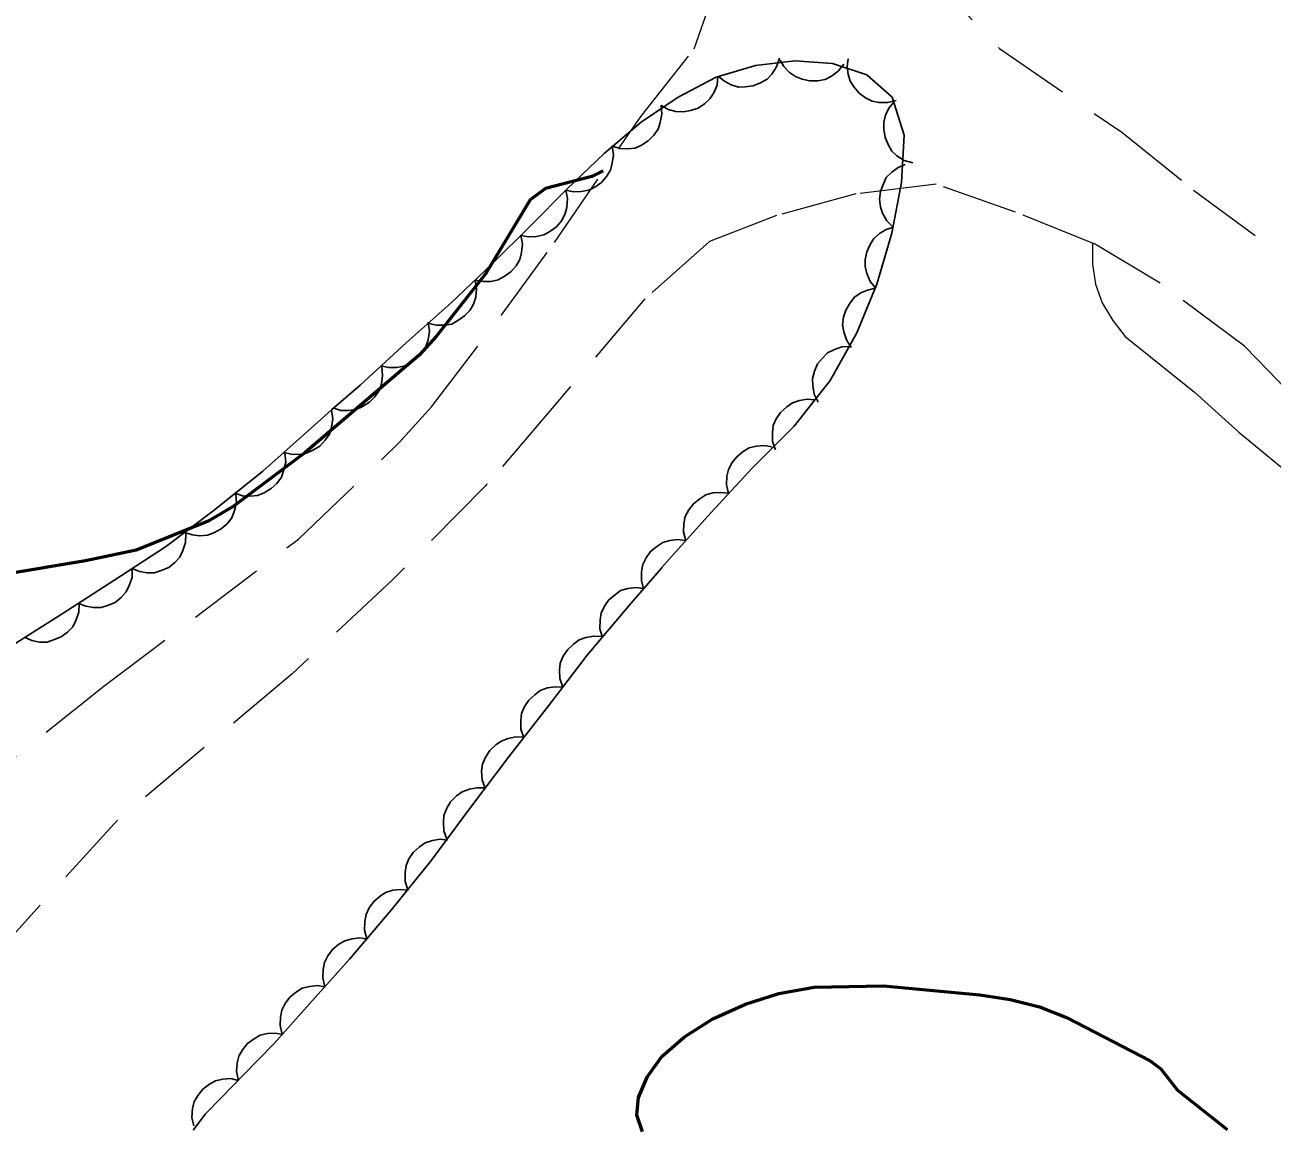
# Model space of a CAD drawing. Extents: x 356765 to 358572, y 5103174 to 5104650.
# Drawn here: x 356870.11 to 356899.46, y 5103862.21 to 5103888.11 of the extents above; entities that cross this region are included whole.
import ezdxf

# ---------------------------------------------------------------- set-up
doc = ezdxf.new("R2010")
doc.units = 0
doc.header["$LTSCALE"] = 0.6
for name, pattern in [('DOT_DASHED', [7.7, 5, -1.2, 0.3, -1.2]), ('LONG_DASHED', [7.5, 6, -1.5]), ('MEDIUM_DASHED', [4.5, 3, -1.5])]:
    doc.linetypes.add(name, pattern=pattern)
for name, color, linetype, lineweight in [('1', 7, 'Continuous', 53), ('19', 7, 'Continuous', 13), ('2', 7, 'Continuous', 13), ('44', 7, 'Continuous', 25)]:
    doc.layers.add(name, color=color, linetype=linetype, lineweight=lineweight)

msp = doc.modelspace()

# ---------------------------------------------------------------- linework, layer by layer
at = {"layer": '1', "linetype": 'LONG_DASHED'}
for points in [[(356883.72, 5103884.67), (356883.45, 5103884.54), (356882.36, 5103884.26), (356882, 5103883.99), (356880.96, 5103882.26), (356879.79, 5103880.78), (356879.39, 5103880.34), (356876.71, 5103878.05), (356875.01, 5103876.78), (356874.44, 5103876.44), (356872.73, 5103875.75), (356871.54, 5103875.5), (356869.62, 5103875.18)], [(356884.64, 5103862.07), (356884.51, 5103862.46), (356884.55, 5103862.88), (356884.76, 5103863.37), (356885.1, 5103863.84), (356885.63, 5103864.3), (356886.3, 5103864.73), (356887.07, 5103865.07), (356887.85, 5103865.32), (356888.68, 5103865.47), (356890.31, 5103865.5), (356892.58, 5103865.29), (356893.29, 5103865.18), (356893.98, 5103865.01), (356894.62, 5103864.76), (356896.59, 5103863.74), (356896.84, 5103863.55), (356897.23, 5103863.05), (356898.4, 5103862.12)]]:
    msp.add_lwpolyline(points, dxfattribs=at)
at = {"layer": '19', "linetype": 'MEDIUM_DASHED'}
for points in [[(356824.55, 5103864.15), (356827.65, 5103863.29), (356833.82, 5103862.63), (356840.63, 5103861.69), (356845.21, 5103861.3), (356848.91, 5103860.76), (356851.8, 5103860.61), (356853.84, 5103860.59), (356856.09, 5103861.01), (356858.16, 5103861.83), (356860.01, 5103862.57), (356861.93, 5103863.65), (356863.97, 5103865.54), (356868.5, 5103869.79), (356871.97, 5103872.55), (356876.55, 5103876.01), (356878.92, 5103878.28), (356878.93, 5103878.29), (356879.68, 5103879.12), (356881.34, 5103881.3), (356882.57, 5103882.99), (356884.61, 5103885.96), (356885.86, 5103887.54), (356886.74, 5103890.05)], [(356891.17, 5103889.54), (356893.04, 5103887.55), (356895.92, 5103885.58), (356897.61, 5103884.22), (356900.4, 5103882.16), (356900.41, 5103882.16), (356900.95, 5103881.8), (356910.18, 5103872.68), (356913.29, 5103868.5), (356915.51, 5103865.82), (356917.57, 5103862.8), (356919.93, 5103858.94), (356921.11, 5103856.55), (356923.13, 5103853.09), (356929.27, 5103842.74), (356930.6, 5103841.08), (356932.38, 5103838.99), (356934.09, 5103837.44), (356935.03, 5103836.44), (356936.31, 5103835.11), (356937.19, 5103834.29), (356939.08, 5103833.05), (356944.18, 5103830.58), (356950.31, 5103827.7)], [(356900.54, 5103878.74), (356899.36, 5103879.98), (356898.81, 5103880.55), (356896.82, 5103882.03), (356895.27, 5103882.96), (356893.42, 5103883.7), (356891.55, 5103884.36), (356889.66, 5103884.13), (356887.8, 5103883.62), (356886.22, 5103883.01), (356884.7, 5103881.66), (356882.52, 5103879.09), (356880.99, 5103877.3), (356880.98, 5103877.3), (356880.94, 5103877.26), (356878.76, 5103875.05), (356876.4, 5103872.84), (356872.29, 5103869.4), (356868.87, 5103865.63)]]:
    msp.add_lwpolyline(points, dxfattribs=at)
at = {"layer": '2', "linetype": 'LONG_DASHED'}
msp.add_lwpolyline([(356895.23, 5103882.97), (356895.23, 5103882.48), (356895.3, 5103882.01), (356895.46, 5103881.57), (356895.71, 5103881.15), (356896, 5103880.78), (356897.63, 5103879.47), (356898.67, 5103878.53), (356900.01, 5103877.43)], dxfattribs=at)
at = {"layer": '44', "linetype": 'DOT_DASHED'}
for points in [[(356874.07, 5103862.11), (356874.36, 5103862.49), (356874.73, 5103862.87), (356875.26, 5103863.41), (356875.98, 5103864.15), (356876.81, 5103865.08), (356877.75, 5103866.13), (356878.73, 5103867.28), (356879.68, 5103868.46), (356880.57, 5103869.67), (356881.49, 5103870.88), (356882.43, 5103872.09), (356883.34, 5103873.28), (356884.32, 5103874.44), (356885.09, 5103875.33), (356885.1, 5103875.34), (356885.28, 5103875.55), (356886.25, 5103876.63), (356887.22, 5103877.68), (356888.21, 5103878.67), (356889.06, 5103879.74), (356889.69, 5103880.86), (356890.16, 5103882.01), (356890.51, 5103883.21), (356890.74, 5103884.4), (356890.8, 5103885.51), (356890.52, 5103886.41), (356889.92, 5103886.93), (356889.11, 5103887.2), (356888.23, 5103887.26), (356887.3, 5103887.15), (356886.38, 5103886.88)], [(356886.38, 5103886.88), (356885.48, 5103886.41), (356884.61, 5103885.82), (356883.74, 5103885.08), (356882.86, 5103884.24), (356882.01, 5103883.38), (356881.1, 5103882.48), (356880.14, 5103881.57), (356879.08, 5103880.63), (356878, 5103879.63), (356877.33, 5103879.05)], [(356877.33, 5103879.05), (356876.86, 5103878.63), (356875.71, 5103877.61), (356874.57, 5103876.69), (356873.42, 5103875.83), (356872.21, 5103875.04), (356870.99, 5103874.25), (356869.75, 5103873.47)]]:
    msp.add_lwpolyline(points, dxfattribs=at)
at = {"layer": '44'}
for points in [[(356887.87, 5103887.32), (356887.8, 5103887.12), (356887.69, 5103886.95), (356887.58, 5103886.83), (356887.42, 5103886.74), (356887.25, 5103886.67), (356887.06, 5103886.65), (356886.9, 5103886.64), (356886.73, 5103886.7), (356886.57, 5103886.78), (356886.43, 5103886.89)], [(356889.38, 5103887.18), (356889.25, 5103887.02), (356889.09, 5103886.9), (356888.94, 5103886.82), (356888.77, 5103886.79), (356888.58, 5103886.79), (356888.4, 5103886.83), (356888.24, 5103886.89), (356888.1, 5103886.99), (356887.97, 5103887.13), (356887.88, 5103887.28)], [(356890.61, 5103886.33), (356890.41, 5103886.28), (356890.21, 5103886.28), (356890.05, 5103886.31), (356889.89, 5103886.39), (356889.74, 5103886.5), (356889.62, 5103886.64), (356889.53, 5103886.78), (356889.48, 5103886.95), (356889.46, 5103887.13), (356889.48, 5103887.31)], [(356886.42, 5103886.9), (356886.4, 5103886.69), (356886.32, 5103886.51), (356886.23, 5103886.37), (356886.1, 5103886.25), (356885.95, 5103886.15), (356885.77, 5103886.09), (356885.61, 5103886.06), (356885.43, 5103886.07), (356885.25, 5103886.12), (356885.09, 5103886.21)], [(356885.08, 5103886.22), (356885.1, 5103886.01), (356885.06, 5103885.81), (356885.01, 5103885.65), (356884.91, 5103885.51), (356884.78, 5103885.38), (356884.62, 5103885.28), (356884.47, 5103885.21), (356884.29, 5103885.19), (356884.11, 5103885.2), (356883.94, 5103885.25)], [(356891, 5103884.86), (356890.8, 5103884.92), (356890.63, 5103885.03), (356890.51, 5103885.14), (356890.42, 5103885.29), (356890.35, 5103885.46), (356890.32, 5103885.65), (356890.32, 5103885.82), (356890.36, 5103885.98), (356890.44, 5103886.15), (356890.56, 5103886.29)], [(356883.93, 5103885.26), (356883.96, 5103885.05), (356883.93, 5103884.85), (356883.89, 5103884.69), (356883.8, 5103884.54), (356883.68, 5103884.4), (356883.52, 5103884.29), (356883.38, 5103884.22), (356883.2, 5103884.19), (356883.02, 5103884.18), (356882.84, 5103884.22)], [(356890.54, 5103883.35), (356890.39, 5103883.5), (356890.29, 5103883.68), (356890.24, 5103883.83), (356890.22, 5103884.01), (356890.24, 5103884.19), (356890.31, 5103884.37), (356890.38, 5103884.52), (356890.51, 5103884.64), (356890.66, 5103884.75), (356890.82, 5103884.82)], [(356882.84, 5103884.22), (356882.88, 5103884.02), (356882.86, 5103883.81), (356882.82, 5103883.65), (356882.74, 5103883.5), (356882.62, 5103883.36), (356882.46, 5103883.25), (356882.32, 5103883.17), (356882.15, 5103883.13), (356881.96, 5103883.12), (356881.79, 5103883.15)], [(356881.78, 5103883.16), (356881.82, 5103882.95), (356881.8, 5103882.75), (356881.76, 5103882.59), (356881.67, 5103882.44), (356881.55, 5103882.3), (356881.39, 5103882.19), (356881.25, 5103882.11), (356881.08, 5103882.07), (356880.89, 5103882.07), (356880.72, 5103882.1)], [(356890.13, 5103881.91), (356890, 5103882.07), (356889.92, 5103882.26), (356889.88, 5103882.42), (356889.88, 5103882.59), (356889.92, 5103882.77), (356890, 5103882.94), (356890.09, 5103883.08), (356890.22, 5103883.2), (356890.38, 5103883.29), (356890.55, 5103883.35)], [(356880.71, 5103882.11), (356880.74, 5103881.9), (356880.72, 5103881.7), (356880.67, 5103881.54), (356880.58, 5103881.39), (356880.46, 5103881.26), (356880.3, 5103881.15), (356880.16, 5103881.07), (356879.98, 5103881.04), (356879.8, 5103881.04), (356879.62, 5103881.08)], [(356889.55, 5103880.52), (356889.44, 5103880.7), (356889.38, 5103880.89), (356889.35, 5103881.05), (356889.37, 5103881.23), (356889.43, 5103881.4), (356889.53, 5103881.57), (356889.63, 5103881.7), (356889.78, 5103881.8), (356889.94, 5103881.87), (356890.12, 5103881.91)], [(356879.6, 5103881.11), (356879.63, 5103880.9), (356879.6, 5103880.7), (356879.55, 5103880.54), (356879.46, 5103880.39), (356879.33, 5103880.26), (356879.17, 5103880.15), (356879.03, 5103880.08), (356878.86, 5103880.05), (356878.67, 5103880.05), (356878.49, 5103880.09)], [(356888.78, 5103879.23), (356888.68, 5103879.42), (356888.65, 5103879.62), (356888.64, 5103879.79), (356888.69, 5103879.96), (356888.76, 5103880.13), (356888.88, 5103880.27), (356889, 5103880.39), (356889.16, 5103880.47), (356889.33, 5103880.53), (356889.51, 5103880.54)], [(356878.51, 5103880.07), (356878.53, 5103879.86), (356878.5, 5103879.66), (356878.45, 5103879.51), (356878.35, 5103879.36), (356878.22, 5103879.23), (356878.06, 5103879.13), (356877.91, 5103879.06), (356877.73, 5103879.04), (356877.55, 5103879.04), (356877.38, 5103879.09)], [(356877.33, 5103879.05), (356877.36, 5103878.84), (356877.33, 5103878.64), (356877.28, 5103878.48), (356877.18, 5103878.34), (356877.05, 5103878.2), (356876.89, 5103878.1), (356876.74, 5103878.03), (356876.57, 5103878), (356876.38, 5103878.01), (356876.21, 5103878.05)], [(356887.77, 5103878.11), (356887.7, 5103878.31), (356887.7, 5103878.51), (356887.72, 5103878.68), (356887.79, 5103878.84), (356887.89, 5103878.99), (356888.04, 5103879.12), (356888.17, 5103879.22), (356888.34, 5103879.27), (356888.52, 5103879.3), (356888.7, 5103879.29)], [(356886.67, 5103877.08), (356886.62, 5103877.29), (356886.63, 5103877.49), (356886.67, 5103877.65), (356886.75, 5103877.81), (356886.86, 5103877.95), (356887.01, 5103878.07), (356887.15, 5103878.16), (356887.32, 5103878.2), (356887.51, 5103878.21), (356887.69, 5103878.18)], [(356876.23, 5103878.03), (356876.25, 5103877.82), (356876.2, 5103877.62), (356876.15, 5103877.47), (356876.04, 5103877.32), (356875.91, 5103877.2), (356875.74, 5103877.1), (356875.59, 5103877.04), (356875.42, 5103877.02), (356875.23, 5103877.03), (356875.06, 5103877.09)], [(356875.08, 5103877.07), (356875.09, 5103876.86), (356875.04, 5103876.66), (356874.98, 5103876.51), (356874.87, 5103876.37), (356874.73, 5103876.25), (356874.56, 5103876.16), (356874.41, 5103876.1), (356874.23, 5103876.09), (356874.05, 5103876.11), (356873.88, 5103876.17)], [(356885.66, 5103875.97), (356885.61, 5103876.18), (356885.62, 5103876.38), (356885.65, 5103876.54), (356885.73, 5103876.7), (356885.84, 5103876.84), (356885.99, 5103876.96), (356886.13, 5103877.05), (356886.3, 5103877.1), (356886.48, 5103877.11), (356886.66, 5103877.09)], [(356873.9, 5103876.14), (356873.89, 5103875.93), (356873.83, 5103875.74), (356873.76, 5103875.59), (356873.64, 5103875.46), (356873.5, 5103875.34), (356873.32, 5103875.27), (356873.16, 5103875.22), (356872.99, 5103875.22), (356872.81, 5103875.25), (356872.64, 5103875.32)], [(356884.67, 5103874.84), (356884.62, 5103875.04), (356884.62, 5103875.25), (356884.65, 5103875.41), (356884.73, 5103875.57), (356884.83, 5103875.72), (356884.98, 5103875.84), (356885.12, 5103875.93), (356885.29, 5103875.98), (356885.47, 5103876), (356885.65, 5103875.98)], [(356872.64, 5103875.32), (356872.64, 5103875.11), (356872.57, 5103874.92), (356872.5, 5103874.77), (356872.38, 5103874.64), (356872.24, 5103874.52), (356872.06, 5103874.45), (356871.91, 5103874.4), (356871.73, 5103874.4), (356871.55, 5103874.43), (356871.38, 5103874.5)], [(356883.7, 5103873.7), (356883.64, 5103873.9), (356883.65, 5103874.11), (356883.67, 5103874.27), (356883.75, 5103874.43), (356883.85, 5103874.58), (356884, 5103874.7), (356884.13, 5103874.8), (356884.3, 5103874.85), (356884.49, 5103874.87), (356884.67, 5103874.85)], [(356871.39, 5103874.5), (356871.38, 5103874.29), (356871.31, 5103874.1), (356871.24, 5103873.95), (356871.12, 5103873.82), (356870.97, 5103873.71), (356870.79, 5103873.64), (356870.64, 5103873.59), (356870.46, 5103873.59), (356870.28, 5103873.63), (356870.12, 5103873.7)], [(356882.77, 5103872.53), (356882.7, 5103872.73), (356882.69, 5103872.93), (356882.71, 5103873.09), (356882.78, 5103873.26), (356882.88, 5103873.41), (356883.02, 5103873.54), (356883.15, 5103873.64), (356883.31, 5103873.7), (356883.5, 5103873.73), (356883.68, 5103873.72)], [(356881.85, 5103871.34), (356881.78, 5103871.54), (356881.78, 5103871.74), (356881.8, 5103871.91), (356881.87, 5103872.07), (356881.97, 5103872.22), (356882.11, 5103872.35), (356882.24, 5103872.45), (356882.41, 5103872.51), (356882.59, 5103872.54), (356882.77, 5103872.53)], [(356880.94, 5103870.15), (356880.87, 5103870.35), (356880.86, 5103870.55), (356880.88, 5103870.72), (356880.95, 5103870.88), (356881.05, 5103871.04), (356881.19, 5103871.17), (356881.32, 5103871.26), (356881.48, 5103871.32), (356881.66, 5103871.36), (356881.84, 5103871.35)], [(356880.04, 5103868.95), (356879.97, 5103869.15), (356879.96, 5103869.35), (356879.97, 5103869.51), (356880.04, 5103869.68), (356880.13, 5103869.83), (356880.27, 5103869.97), (356880.4, 5103870.07), (356880.57, 5103870.13), (356880.75, 5103870.16), (356880.93, 5103870.16)], [(356879.12, 5103867.76), (356879.06, 5103867.96), (356879.06, 5103868.17), (356879.08, 5103868.33), (356879.15, 5103868.49), (356879.25, 5103868.64), (356879.4, 5103868.77), (356879.53, 5103868.87), (356879.7, 5103868.92), (356879.88, 5103868.95), (356880.06, 5103868.93)], [(356878.16, 5103866.61), (356878.1, 5103866.81), (356878.11, 5103867.02), (356878.14, 5103867.18), (356878.21, 5103867.34), (356878.32, 5103867.49), (356878.47, 5103867.61), (356878.6, 5103867.7), (356878.77, 5103867.75), (356878.95, 5103867.77), (356879.13, 5103867.75)], [(356877.17, 5103865.48), (356877.12, 5103865.69), (356877.13, 5103865.89), (356877.16, 5103866.05), (356877.24, 5103866.21), (356877.35, 5103866.36), (356877.5, 5103866.48), (356877.64, 5103866.56), (356877.81, 5103866.61), (356877.99, 5103866.63), (356878.17, 5103866.6)], [(356876.17, 5103864.37), (356876.12, 5103864.57), (356876.13, 5103864.77), (356876.16, 5103864.93), (356876.24, 5103865.09), (356876.35, 5103865.24), (356876.5, 5103865.36), (356876.64, 5103865.45), (356876.81, 5103865.49), (356876.99, 5103865.51), (356877.17, 5103865.48)], [(356875.14, 5103863.28), (356875.09, 5103863.49), (356875.11, 5103863.69), (356875.15, 5103863.85), (356875.23, 5103864), (356875.35, 5103864.15), (356875.51, 5103864.26), (356875.65, 5103864.34), (356875.82, 5103864.38), (356876, 5103864.39), (356876.18, 5103864.36)], [(356874.09, 5103862.21), (356874.04, 5103862.41), (356874.06, 5103862.62), (356874.1, 5103862.78), (356874.19, 5103862.93), (356874.3, 5103863.07), (356874.46, 5103863.19), (356874.6, 5103863.27), (356874.77, 5103863.31), (356874.96, 5103863.32), (356875.13, 5103863.28)]]:
    msp.add_lwpolyline(points, dxfattribs=at)

doc.saveas('drawing.dxf')
